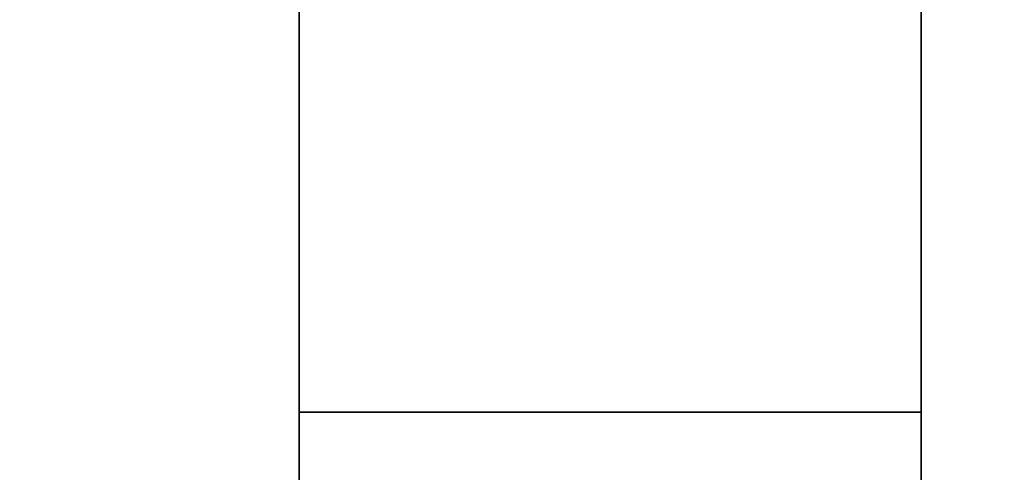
# Model space of a CAD drawing. Extents: x -0.3 to 41.3, y 0 to 17.8.
# Tile 581 of 625: x 30.928 to 31.166, y 16.922 to 17.032. Entities that reach past the tile are written whole.
import ezdxf

# ---------------------------------------------------------------- set-up
doc = ezdxf.new("R2010")
doc.units = 0
doc.header["$MEASUREMENT"] = 0
for name, color, linetype in [('P3', 7, 'Continuous'), ('S3', 7, 'Continuous'), ('V133', 7, 'Continuous'), ('V236', 7, 'Continuous')]:
    doc.layers.add(name, color=color, linetype=linetype)

msp = doc.modelspace()

# ---------------------------------------------------------------- linework, layer by layer
at = {"layer": 'P3', "color": 12, "true_color": 0xbd0000}
for points, invisible_edges in [([(30.99564, 16.93691, 195.60001), (31.14564, 16.93691, 195.60001), (31.14564, 17.38691, 195.60001)], 12), ([(30.99564, 16.93691, 195.60001), (31.14564, 16.93691, 195.60001), (31.14564, 17.38691, 195.60001)], 12), ([(30.99564, 16.93691, 195.60001), (31.14564, 17.38691, 195.60001), (30.99564, 17.38691, 195.60001)], 9), ([(30.99564, 16.93691, 195.60001), (31.14564, 17.38691, 195.60001), (30.99564, 17.38691, 195.60001)], 9), ([(30.99564, 16.93691, 196.55001), (31.14564, 16.93691, 196.55001), (31.14564, 17.38691, 196.55001)], 12), ([(30.99564, 16.93691, 195.60001), (31.14564, 16.93691, 195.60001), (31.14564, 17.38691, 195.60001)], 12), ([(30.99564, 16.93691, 196.55001), (31.14564, 17.38691, 196.55001), (30.99564, 17.38691, 196.55001)], 9), ([(30.99564, 16.93691, 195.60001), (31.14564, 17.38691, 195.60001), (30.99564, 17.38691, 195.60001)], 9), ([(30.99564, 16.93691, 199.8), (31.14564, 16.93691, 199.8), (31.14564, 17.38691, 199.8)], 12), ([(30.99564, 16.93691, 196.55001), (31.14564, 16.93691, 196.55001), (31.14564, 17.38691, 196.55001)], 12), ([(30.99564, 16.93691, 199.8), (31.14564, 17.38691, 199.8), (30.99564, 17.38691, 199.8)], 9), ([(30.99564, 16.93691, 196.55001), (31.14564, 17.38691, 196.55001), (30.99564, 17.38691, 196.55001)], 9)]:
    msp.add_3dface(points, dxfattribs=dict(at, invisible_edges=invisible_edges))
for points in [[(30.99564, 17.38691, 195.60001), (30.99564, 16.93691, 195.60001), (30.99564, 16.93691, 195.60001), (30.99564, 17.38691, 195.60001)], [(30.99564, 17.38691, 196.55001), (30.99564, 16.93691, 196.55001), (30.99564, 16.93691, 195.60001), (30.99564, 17.38691, 195.60001)], [(30.99564, 17.38691, 199.8), (30.99564, 16.93691, 199.8), (30.99564, 16.93691, 196.55001), (30.99564, 17.38691, 196.55001)], [(31.14564, 16.93691, 195.60001), (31.14564, 17.38691, 195.60001), (31.14564, 17.38691, 195.60001), (31.14564, 16.93691, 195.60001)], [(31.14564, 16.93691, 196.55001), (31.14564, 17.38691, 196.55001), (31.14564, 17.38691, 195.60001), (31.14564, 16.93691, 195.60001)], [(31.14564, 16.93691, 199.8), (31.14564, 17.38691, 199.8), (31.14564, 17.38691, 196.55001), (31.14564, 16.93691, 196.55001)], [(30.99564, 16.93691, 195.60001), (31.14564, 16.93691, 195.60001), (31.14564, 16.93691, 195.60001), (30.99564, 16.93691, 195.60001)], [(30.99564, 16.93691, 196.55001), (31.14564, 16.93691, 196.55001), (31.14564, 16.93691, 195.60001), (30.99564, 16.93691, 195.60001)], [(30.99564, 16.93691, 199.8), (31.14564, 16.93691, 199.8), (31.14564, 16.93691, 196.55001), (30.99564, 16.93691, 196.55001)]]:
    msp.add_3dface(points, dxfattribs=at)
at = {"layer": 'S3', "color": 253, "true_color": 0xca95bd}
for points, invisible_edges in [([(30.57064, 16.56191, 195.60001), (31.57064, 16.56191, 195.60001), (31.57064, 17.76191, 195.60001)], 12), ([(30.57064, 16.56191, 195.10001), (31.57064, 16.56191, 195.10001), (31.57064, 17.76191, 195.10001)], 12), ([(30.57064, 16.56191, 195.60001), (31.57064, 17.76191, 195.60001), (30.57064, 17.76191, 195.60001)], 9), ([(30.57064, 16.56191, 195.10001), (31.57064, 17.76191, 195.10001), (30.57064, 17.76191, 195.10001)], 9)]:
    msp.add_3dface(points, dxfattribs=dict(at, invisible_edges=invisible_edges))
at = {"layer": 'V133', "color": 252, "true_color": 0x838383}
for points, invisible_edges in [([(31.14564, 16.93691, 196.55001), (30.99564, 16.93691, 196.55001), (30.99564, 11.91714, 196.55001)], 12), ([(31.14564, 16.93691, 196.00001), (30.99564, 16.93691, 196.00001), (30.99564, 11.91714, 196.00001)], 12), ([(31.14564, 16.93691, 196.55001), (30.99564, 11.91714, 196.55001), (31.14564, 11.91714, 196.55001)], 9), ([(31.14564, 16.93691, 196.00001), (30.99564, 11.91714, 196.00001), (31.14564, 11.91714, 196.00001)], 9)]:
    msp.add_3dface(points, dxfattribs=dict(at, invisible_edges=invisible_edges))
for points in [[(31.14564, 16.93691, 196.55001), (30.99564, 16.93691, 196.55001), (30.99564, 16.93691, 196.00001), (31.14564, 16.93691, 196.00001)], [(30.99564, 16.93691, 196.55001), (30.99564, 11.91714, 196.55001), (30.99564, 11.91714, 196.00001), (30.99564, 16.93691, 196.00001)], [(31.14564, 11.91714, 196.55001), (31.14564, 16.93691, 196.55001), (31.14564, 16.93691, 196.00001), (31.14564, 11.91714, 196.00001)]]:
    msp.add_3dface(points, dxfattribs=at)
at = {"layer": 'V236', "color": 252, "true_color": 0x838383}
for points, invisible_edges in [([(31.14564, 16.93691, 199.8), (30.99564, 16.93691, 199.8), (30.99564, 11.91714, 199.8)], 12), ([(31.14564, 16.93691, 199.1), (30.99564, 16.93691, 199.1), (30.99564, 11.91714, 199.1)], 12), ([(31.14564, 16.93691, 199.8), (30.99564, 11.91714, 199.8), (31.14564, 11.91714, 199.8)], 9), ([(31.14564, 16.93691, 199.1), (30.99564, 11.91714, 199.1), (31.14564, 11.91714, 199.1)], 9)]:
    msp.add_3dface(points, dxfattribs=dict(at, invisible_edges=invisible_edges))
for points in [[(31.14564, 16.93691, 199.8), (30.99564, 16.93691, 199.8), (30.99564, 16.93691, 199.1), (31.14564, 16.93691, 199.1)], [(30.99564, 16.93691, 199.8), (30.99564, 11.91714, 199.8), (30.99564, 11.91714, 199.1), (30.99564, 16.93691, 199.1)], [(31.14564, 11.91714, 199.8), (31.14564, 16.93691, 199.8), (31.14564, 16.93691, 199.1), (31.14564, 11.91714, 199.1)]]:
    msp.add_3dface(points, dxfattribs=at)

doc.saveas('drawing.dxf')
